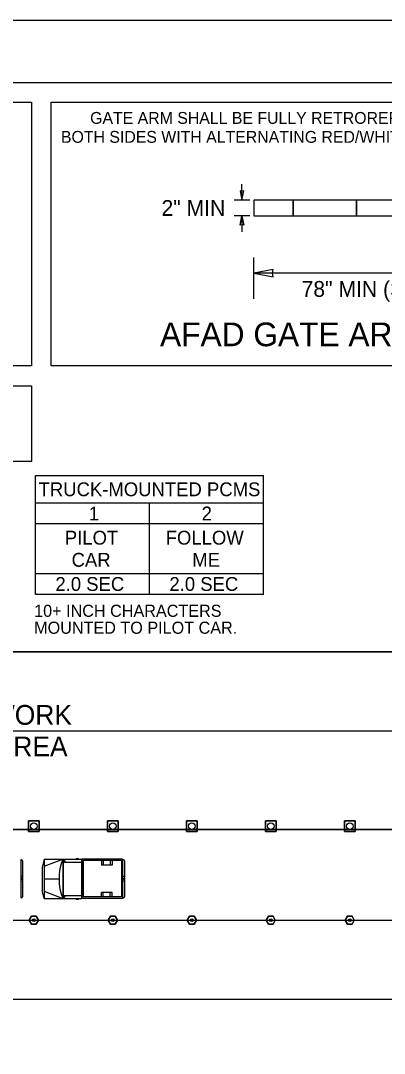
# Model space of a CAD drawing. Extents: x 99999.1 to 100095.7, y 99995 to 100010.7.
# Drawn here: x 100047.48 to 100049.33, y 100005.46 to 100010.69 of the extents above; entities that cross this region are included whole.
import ezdxf

# ---------------------------------------------------------------- set-up
doc = ezdxf.new("R2010")
doc.units = 0
for name, color, linetype in [('RD_ED_ShoulderPavedEdge', 7, 'Continuous'), ('RD_MK_LineEdgeWhite', 7, 'Continuous'), ('RD_MK_LineSkipCenter', 7, 'Continuous'), ('SH_GI_PlotLimits', 7, 'Continuous'), ('SH_GI_SheetBorder', 7, 'Continuous'), ('SH_TI_Tables', 7, 'Continuous'), ('TR_WZ_MotoristVehicle', 7, 'Continuous'), ('TR_WZ_PortableChangeMessageSign', 7, 'Continuous'), ('TR_WZ_TrafficCone', 7, 'Continuous'), ('TR_WZ_TubularMarker', 7, 'Continuous'), ('TR_WZ_WorkAreaLabel', 7, 'Continuous'), ('TR_WZ_WorkZoneDetails', 7, 'Continuous')]:
    doc.layers.add(name, color=color, linetype=linetype)

msp = doc.modelspace()

# ---------------------------------------------------------------- linework, layer by layer
at = {"layer": 'RD_ED_ShoulderPavedEdge'}
for p, q in [((100040.1076, 100007.4923), (100055.6424, 100007.4923)), ((100040.1076, 100005.7323), (100055.6424, 100005.7323))]:
    msp.add_line(p, q, dxfattribs=at)
at = {"layer": 'RD_MK_LineEdgeWhite'}
for p, q in [((100040.1076, 100007.0923), (100055.6424, 100007.0923)), ((100040.1076, 100006.1323), (100055.6424, 100006.1323))]:
    msp.add_line(p, q, dxfattribs=at)
at = {"layer": 'RD_MK_LineSkipCenter'}
msp.add_lwpolyline([(100051.15, 100006.5923), (100043.4767, 100006.5923)], dxfattribs=at)
at = {"layer": 'SH_GI_PlotLimits'}
msp.add_lwpolyline([(100039.0625, 99999.6875), (100056.0625, 99999.6875), (100056.0625, 100010.6875), (100039.0625, 100010.6875)], close=True, dxfattribs=at)
at = {"layer": 'SH_GI_SheetBorder'}
msp.add_line((100040, 100010.375), (100055.75, 100010.375), dxfattribs=at)
at = {"layer": 'SH_TI_Tables'}
msp.add_lwpolyline([(100045.0739, 100008.839), (100047.5374, 100008.839), (100047.5374, 100008.455), (100045.0739, 100008.455)], close=True, dxfattribs=at)
at = {"layer": 'TR_WZ_MotoristVehicle'}
for p, q in [((100047.4881, 100006.439), (100047.4836, 100006.439)), ((100047.4836, 100006.439), (100047.4836, 100006.2456)), ((100047.4926, 100006.4329), (100047.4926, 100006.2517)), ((100047.6018, 100006.4423), (100047.5926, 100006.402)), ((100047.6018, 100006.4423), (100047.6018, 100006.2423)), ((100047.6018, 100006.4423), (100047.7907, 100006.4423)), ((100047.6018, 100006.4057), (100047.6963, 100006.4423)), ((100047.6963, 100006.4423), (100047.6963, 100006.2423)), ((100047.698, 100006.4423), (100047.698, 100006.2423)), ((100047.698, 100006.4423), (100047.71, 100006.4268)), ((100047.698, 100006.4268), (100047.7907, 100006.4268)), ((100047.765, 100006.4451), (100047.7763, 100006.4451)), ((100047.7907, 100006.4423), (100047.7907, 100006.2423)), ((100047.9992, 100006.4423), (100047.7935, 100006.4423)), ((100047.7935, 100006.4423), (100047.7935, 100006.2423)), ((100047.9934, 100006.4344), (100047.7993, 100006.4344)), ((100047.7993, 100006.4344), (100047.7993, 100006.2503)), ((100047.892, 100006.4344), (100047.892, 100006.4113)), ((100047.902, 100006.4344), (100047.902, 100006.4113)), ((100047.936, 100006.4344), (100047.936, 100006.4113)), ((100047.947, 100006.4344), (100047.947, 100006.4113)), ((100047.9934, 100006.4344), (100047.9934, 100006.2503)), ((100047.9992, 100006.4423), (100047.9992, 100006.2423)), ((100048.0044, 100006.439), (100047.9999, 100006.439)), ((100047.9999, 100006.439), (100047.9999, 100006.2456)), ((100048.0088, 100006.4329), (100048.0088, 100006.2517)), ((100047.5926, 100006.402), (100047.5926, 100006.2827)), ((100047.947, 100006.4113), (100047.892, 100006.4113)), ((100047.4926, 100006.3564), (100047.4836, 100006.3527)), ((100047.4926, 100006.3282), (100047.4836, 100006.332)), ((100047.4902, 100006.3423), (100047.486, 100006.3423)), ((100047.4881, 100006.3451), (100047.4881, 100006.3395)), ((100047.6018, 100006.3423), (100047.6777, 100006.3423)), ((100048.0088, 100006.3564), (100047.9999, 100006.3527)), ((100048.0088, 100006.3282), (100047.9999, 100006.332)), ((100048.0064, 100006.3423), (100048.0023, 100006.3423)), ((100048.0044, 100006.3451), (100048.0044, 100006.3395)), ((100047.6018, 100006.2423), (100047.5926, 100006.2827)), ((100047.6018, 100006.279), (100047.6963, 100006.2423)), ((100047.892, 100006.2503), (100047.892, 100006.2733)), ((100047.947, 100006.2733), (100047.892, 100006.2733)), ((100047.902, 100006.2503), (100047.902, 100006.2733)), ((100047.936, 100006.2503), (100047.936, 100006.2733)), ((100047.947, 100006.2503), (100047.947, 100006.2733)), ((100047.4881, 100006.2456), (100047.4836, 100006.2456)), ((100047.6018, 100006.2423), (100047.7907, 100006.2423)), ((100047.698, 100006.2578), (100047.7907, 100006.2578)), ((100047.708, 100006.2578), (100047.698, 100006.2423)), ((100047.765, 100006.2395), (100047.7763, 100006.2395)), ((100047.9992, 100006.2423), (100047.7935, 100006.2423)), ((100047.9934, 100006.2503), (100047.7993, 100006.2503)), ((100048.0044, 100006.2456), (100047.9999, 100006.2456))]:
    msp.add_line(p, q, dxfattribs=at)
for centre, major_axis, start_param, end_param in [((100047.4881, 100006.4329), (0, 0.0061), 4.712389, 6.283185), ((100047.8313, 100006.3423), (0, -0.2099), 4.215667, 5.208926), ((100048.0044, 100006.4329), (0, 0.0061), 4.712389, 6.283185), ((100047.4881, 100006.2517), (0, -0.0061), 0, 1.570796), ((100048.0044, 100006.2517), (0, -0.0061), 0, 1.570796)]:
    msp.add_ellipse(centre, major_axis=major_axis, ratio=0.73155, start_param=start_param, end_param=end_param, dxfattribs=at)
for centre in [(100047.4881, 100006.3423), (100048.0044, 100006.3423)]:
    msp.add_ellipse(centre, major_axis=(0, 0.00282), ratio=0.73155, dxfattribs=at)
at = {"layer": 'TR_WZ_PortableChangeMessageSign'}
for p, q in [((100047.5582, 100008.3845), (100048.7132, 100008.3845)), ((100047.5582, 100007.7825), (100047.5582, 100008.3845)), ((100048.7132, 100007.7825), (100048.7132, 100008.3845)), ((100048.7132, 100008.2445), (100047.5582, 100008.2445)), ((100048.1357, 100007.7825), (100048.1357, 100008.2445)), ((100048.1357, 100008.1395), (100047.5582, 100008.1395)), ((100048.7132, 100008.1395), (100048.1357, 100008.1395)), ((100047.5582, 100007.8875), (100048.1357, 100007.8875)), ((100048.1357, 100007.8875), (100048.7132, 100007.8875)), ((100048.7132, 100007.7825), (100047.5582, 100007.7825))]:
    msp.add_line(p, q, dxfattribs=at)
at = {"layer": 'TR_WZ_TrafficCone'}
for points in [[(100047.5234, 100006.6357), (100047.5767, 100006.6357), (100047.5767, 100006.5823), (100047.5234, 100006.5823), (100047.5234, 100006.6357)], [(100047.5234, 100006.5823), (100047.5767, 100006.5823), (100047.5767, 100006.6357), (100047.5234, 100006.6357), (100047.5234, 100006.5823)], [(100047.9234, 100006.6357), (100047.9767, 100006.6357), (100047.9767, 100006.5823), (100047.9234, 100006.5823), (100047.9234, 100006.6357)], [(100047.9234, 100006.5823), (100047.9767, 100006.5823), (100047.9767, 100006.6357), (100047.9234, 100006.6357), (100047.9234, 100006.5823)], [(100048.3234, 100006.6357), (100048.3767, 100006.6357), (100048.3767, 100006.5823), (100048.3234, 100006.5823), (100048.3234, 100006.6357)], [(100048.3234, 100006.5823), (100048.3767, 100006.5823), (100048.3767, 100006.6357), (100048.3234, 100006.6357), (100048.3234, 100006.5823)], [(100048.7234, 100006.6357), (100048.7767, 100006.6357), (100048.7767, 100006.5823), (100048.7234, 100006.5823), (100048.7234, 100006.6357)], [(100048.7234, 100006.5823), (100048.7767, 100006.5823), (100048.7767, 100006.6357), (100048.7234, 100006.6357), (100048.7234, 100006.5823)], [(100049.1234, 100006.6357), (100049.1767, 100006.6357), (100049.1767, 100006.5823), (100049.1234, 100006.5823), (100049.1234, 100006.6357)], [(100049.1234, 100006.5823), (100049.1767, 100006.5823), (100049.1767, 100006.6357), (100049.1234, 100006.6357), (100049.1234, 100006.5823)]]:
    msp.add_lwpolyline(points, dxfattribs=at)
for centre in [(100047.55, 100006.609), (100047.95, 100006.609), (100048.35, 100006.609), (100048.75, 100006.609), (100049.15, 100006.609)]:
    msp.add_circle(centre, 0.0167, dxfattribs=at)
at = {"layer": 'TR_WZ_TubularMarker'}
for points in [[(100047.5269, 100006.1323), (100047.5385, 100006.1523), (100047.5616, 100006.1523), (100047.5731, 100006.1323), (100047.5616, 100006.1123), (100047.5385, 100006.1123)], [(100047.9269, 100006.1323), (100047.9385, 100006.1523), (100047.9616, 100006.1523), (100047.9731, 100006.1323), (100047.9616, 100006.1123), (100047.9385, 100006.1123)], [(100048.3269, 100006.1323), (100048.3385, 100006.1523), (100048.3616, 100006.1523), (100048.3731, 100006.1323), (100048.3616, 100006.1123), (100048.3385, 100006.1123)], [(100048.7269, 100006.1323), (100048.7385, 100006.1523), (100048.7616, 100006.1523), (100048.7731, 100006.1323), (100048.7616, 100006.1123), (100048.7385, 100006.1123)], [(100049.1269, 100006.1323), (100049.1385, 100006.1523), (100049.1616, 100006.1523), (100049.1731, 100006.1323), (100049.1616, 100006.1123), (100049.1385, 100006.1123)]]:
    msp.add_lwpolyline(points, close=True, dxfattribs=at)
for points in [[(100047.5385, 100006.1123), (100047.5616, 100006.1123), (100047.5731, 100006.1323), (100047.5616, 100006.1523), (100047.5385, 100006.1523), (100047.5269, 100006.1323), (100047.5385, 100006.1123)], [(100047.9385, 100006.1123), (100047.9616, 100006.1123), (100047.9731, 100006.1323), (100047.9616, 100006.1523), (100047.9385, 100006.1523), (100047.9269, 100006.1323), (100047.9385, 100006.1123)], [(100048.3385, 100006.1123), (100048.3616, 100006.1123), (100048.3731, 100006.1323), (100048.3616, 100006.1523), (100048.3385, 100006.1523), (100048.3269, 100006.1323), (100048.3385, 100006.1123)], [(100048.7385, 100006.1123), (100048.7616, 100006.1123), (100048.7731, 100006.1323), (100048.7616, 100006.1523), (100048.7385, 100006.1523), (100048.7269, 100006.1323), (100048.7385, 100006.1123)], [(100049.1385, 100006.1123), (100049.1616, 100006.1123), (100049.1731, 100006.1323), (100049.1616, 100006.1523), (100049.1385, 100006.1523), (100049.1269, 100006.1323), (100049.1385, 100006.1123)]]:
    msp.add_lwpolyline(points, dxfattribs=at)
for centre in [(100047.55, 100006.1323), (100047.95, 100006.1323), (100048.35, 100006.1323), (100048.75, 100006.1323), (100049.15, 100006.1323)]:
    msp.add_circle(centre, 0.00667, dxfattribs=at)
at = {"layer": 'TR_WZ_WorkZoneDetails'}
for p, q in [((100048.6043, 100009.779), (100048.6043, 100009.859)), ((100048.6443, 100009.779), (100048.5643, 100009.779)), ((100048.6443, 100009.699), (100048.5643, 100009.699)), ((100048.6043, 100009.699), (100048.6043, 100009.619)), ((100048.6643, 100009.279), (100048.6643, 100009.489)), ((100050.4643, 100009.409), (100048.6643, 100009.409))]:
    msp.add_line(p, q, dxfattribs=at)
for points in [[(100043.7984, 100010.275), (100047.5374, 100010.275), (100047.5374, 100008.939), (100043.7984, 100008.939)], [(100047.6374, 100010.275), (100050.9639, 100010.275), (100050.9639, 100008.939), (100047.6374, 100008.939)], [(100048.6043, 100009.779), (100048.6136, 100009.8262), (100048.6043, 100009.824), (100048.5951, 100009.8262)], [(100048.6043, 100009.699), (100048.6136, 100009.6518), (100048.6043, 100009.654), (100048.5951, 100009.6518)], [(100048.6643, 100009.409), (100048.7626, 100009.3897), (100048.7581, 100009.409), (100048.7626, 100009.4283)], [(100045.15, 100007.4923), (100045.15, 100006.5923), (100049.9338, 100006.5923), (100049.9338, 100007.4923)]]:
    msp.add_lwpolyline(points, close=True, dxfattribs=at)
for points in [[(100048.6643, 100009.699), (100048.8643, 100009.699), (100048.8643, 100009.779), (100048.6643, 100009.779), (100048.6643, 100009.699)], [(100050.4643, 100009.779), (100048.6643, 100009.779), (100048.6643, 100009.699), (100050.4643, 100009.699), (100050.4643, 100009.779)], [(100048.8643, 100009.699), (100049.1843, 100009.699), (100049.1843, 100009.779), (100048.8643, 100009.779), (100048.8643, 100009.699)], [(100049.1843, 100009.699), (100049.5043, 100009.699), (100049.5043, 100009.779), (100049.1843, 100009.779), (100049.1843, 100009.699)]]:
    msp.add_lwpolyline(points, dxfattribs=at)

# ---------------------------------------------------------------- texts
at = {"layer": 'TR_WZ_PortableChangeMessageSign'}
for s, height, p in [('TRUCK-MOUNTED PCMS', 0.07, (100047.5742, 100008.2795)), ('1', 0.07, (100047.8285, 100008.157)), ('2', 0.07, (100048.4, 100008.157)), ('PILOT', 0.07, (100047.707, 100008.0345)), ('FOLLOW', 0.07, (100048.2178, 100008.0345)), ('CAR', 0.07, (100047.7414, 100007.9225)), ('ME', 0.07, (100048.3525, 100007.9225)), ('2.0 SEC', 0.07, (100047.6593, 100007.8)), ('2.0 SEC', 0.07, (100048.2368, 100007.8)), ('10+ INCH CHARACTERS', 0.06125, (100047.5517, 100007.6687)), ('MOUNTED TO PILOT CAR.', 0.06125, (100047.5517, 100007.583))]:
    msp.add_text(s, height=height, rotation=360, dxfattribs=at).set_placement(p)
at = {"layer": 'TR_WZ_WorkAreaLabel'}
for s, p in [('WORK', (100047.3273, 100007.1223)), ('AREA', (100047.357, 100006.9623))]:
    msp.add_text(s, height=0.1, dxfattribs=at).set_placement(p)
at = {"layer": 'TR_WZ_WorkZoneDetails'}
for s, height, p in [('GATE ARM SHALL BE FULLY RETROREFLECTIVE ON', 0.06, (100047.8352, 100010.165)), ('BOTH SIDES WITH ALTERNATING RED/WHITE SHEETING', 0.06, (100047.6874, 100010.069)), ('78" MIN (SEE NOTE 13)', 0.08, (100048.9061, 100009.289))]:
    msp.add_text(s, height=height, dxfattribs=at).set_placement(p)
for s, height, p in [('2" MIN', 0.08, (100048.1966, 100009.699)), ('AFAD GATE ARM DETAIL', 0.12, (100048.1893, 100009.039))]:
    msp.add_text(s, height=height, rotation=360, dxfattribs=at).set_placement(p)

doc.saveas('drawing.dxf')
